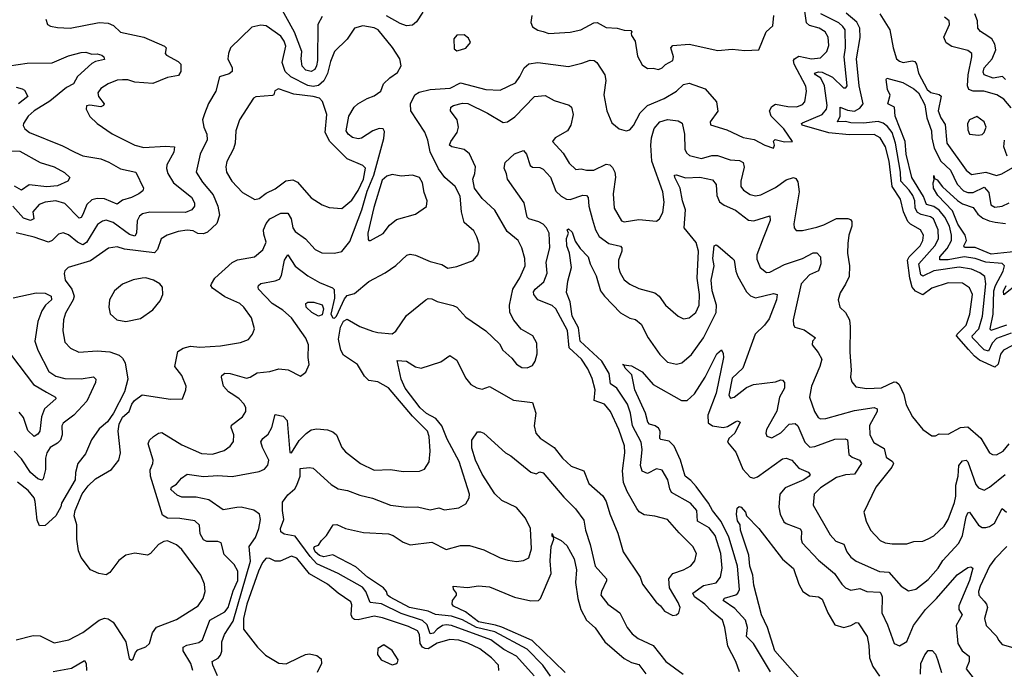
# Model space of a CAD drawing. Extents: x 1954678 to 2060275, y 904822 to 1016299.
# Tile 439 of 467: x 2024494 to 2029968, y 1002802 to 1006412. Entities that reach past the tile are written whole.
import ezdxf

# ---------------------------------------------------------------- set-up
doc = ezdxf.new("R2010")
doc.units = 0

msp = doc.modelspace()

# ---------------------------------------------------------------- linework, layer by layer
at = {"layer": '0CON20XD'}
for points in [[(2026175, 1006428.9), (2026151.7, 1006385), (2026149.5, 1006185), (2026144.3, 1006155), (2026134.1, 1006135.9), (2026115, 1006123.2), (2026085, 1006131.4), (2026065, 1006154.4), (2026058.7, 1006195), (2026061.6, 1006235), (2026022.2, 1006342.2), (2025935, 1006500.4)], [(2025455.9, 1002795), (2025445, 1002834.4), (2025402.7, 1002905), (2025402.2, 1002925), (2025423.8, 1002936.2), (2025489, 1002951), (2025510.4, 1002965), (2025551.2, 1003075), (2025635, 1003121.8), (2025653.3, 1003145), (2025681.6, 1003238.4), (2025705.9, 1003295), (2025707.2, 1003347.2), (2025685.5, 1003385), (2025630.4, 1003440.4), (2025613.8, 1003505), (2025595, 1003511.9), (2025535, 1003512.2), (2025515, 1003521.4), (2025497.5, 1003555), (2025493.3, 1003603.3), (2025466.9, 1003626.9), (2025385, 1003640), (2025315, 1003642.3), (2025288.8, 1003658.8), (2025221.3, 1003875), (2025219, 1003911), (2025234, 1003945), (2025235.3, 1003965), (2025208.9, 1004055), (2025215.6, 1004075), (2025238.1, 1004095), (2025265, 1004114.4), (2025285, 1004118.9), (2025395, 1004049.1), (2025505, 1004002), (2025565, 1003998.2), (2025631.2, 1004018.8), (2025665, 1004042.5), (2025681.7, 1004068.3), (2025683.8, 1004105), (2025670, 1004145), (2025671.7, 1004158.3), (2025731.9, 1004205), (2025750.9, 1004235), (2025750.9, 1004255), (2025741.8, 1004275), (2025713.5, 1004305), (2025684.7, 1004324.7), (2025655, 1004344.4), (2025627.1, 1004375), (2025615.6, 1004425), (2025617.5, 1004435), (2025635, 1004447.3), (2025665, 1004446.5), (2025755, 1004420.5), (2025774.5, 1004425), (2025815, 1004450.4), (2025885, 1004456.5), (2025935, 1004472.5), (2025986.5, 1004466.5), (2026055, 1004430.8), (2026085, 1004453.5), (2026102.4, 1004495), (2026097.1, 1004535), (2026100, 1004605), (2026085, 1004642), (2026005, 1004755.4), (2025957.5, 1004797.5), (2025897.7, 1004835), (2025822.2, 1004915), (2025818.9, 1004925), (2025821.4, 1004935), (2025835, 1004946.2), (2025915, 1004961.1), (2025939, 1004971), (2025950.3, 1004989.7), (2025965.3, 1005075), (2025985, 1005106.2), (2026025, 1005042.5), (2026095, 1004988.9), (2026161, 1004951), (2026232.7, 1004922.7), (2026242.6, 1004912.6), (2026243.8, 1004865), (2026223.4, 1004775), (2026235, 1004755.4), (2026245, 1004752.8), (2026255, 1004763.6), (2026299.5, 1004860.5), (2026315, 1004879.1), (2026355, 1004890.8), (2026435, 1004956.9), (2026525, 1005004.4), (2026585, 1005046.7), (2026646.3, 1005103.7), (2026665, 1005108.2), (2026695, 1005102.7), (2026775, 1005068.9), (2026841.2, 1005051.2), (2026875, 1005030.6), (2026925, 1005040.8), (2027015, 1005073.1), (2027041.1, 1005105), (2027048.2, 1005131.8), (2027047.5, 1005165), (2027036.2, 1005205), (2027018.7, 1005238.7), (2026964.4, 1005285), (2026950, 1005345), (2026941.9, 1005431.9), (2026914.7, 1005485), (2026857.3, 1005535), (2026822.5, 1005582.5), (2026775, 1005677.5), (2026763.3, 1005743.3), (2026746.7, 1005786.6), (2026667.9, 1005905), (2026666.3, 1005945), (2026690.3, 1005995), (2026715, 1006009.7), (2026775, 1006024.7), (2026888, 1006032), (2026945, 1006060.7), (2027085, 1006024.7), (2027165, 1006020), (2027249.5, 1006060.5), (2027275, 1006095.6), (2027298, 1006145), (2027325, 1006165.9), (2027374.1, 1006174.1), (2027545, 1006152.2), (2027619.7, 1006170.3), (2027665, 1006186.9), (2027688, 1006185), (2027703.3, 1006173.3), (2027747.1, 1006105), (2027753.1, 1006075), (2027742.2, 1005995), (2027758.9, 1005905), (2027785, 1005838.8), (2027825.7, 1005805.7), (2027865, 1005794.2), (2027885, 1005799.2), (2027905.9, 1005824.1), (2027943.6, 1005895), (2027984, 1005936), (2028076.4, 1005973.6), (2028144.5, 1006015), (2028185, 1006052.5), (2028215, 1006059.5), (2028305, 1006028.1), (2028367.5, 1005955), (2028375.4, 1005904.6), (2028332, 1005845), (2028335, 1005827.5), (2028425, 1005800), (2028515, 1005757.8), (2028576.9, 1005746.9), (2028635.7, 1005714.3), (2028685, 1005697.5), (2028690, 1005715), (2028683.9, 1005736.1), (2028693, 1005747), (2028745, 1005733.3), (2028790, 1005735), (2028742.2, 1005805), (2028671.5, 1005875), (2028662.5, 1005905), (2028675, 1005930.5), (2028695, 1005943.1), (2028765, 1005930.3), (2028815, 1005928.2), (2028845, 1005941.1), (2028858.9, 1005955), (2028868.5, 1006015), (2028865, 1006043.3), (2028800, 1006165), (2028795.4, 1006184.6), (2028800.4, 1006195), (2028825, 1006209.1), (2028895, 1006195.3), (2028945, 1006200.9), (2028981.1, 1006235), (2028992.1, 1006267.9), (2028988.5, 1006315), (2028971.8, 1006345), (2028938.6, 1006365), (2028885, 1006379.3), (2028868.6, 1006395), (2028859, 1006459)], [(2026735, 1006453.3), (2026699.4, 1006400.6), (2026678.4, 1006381.6), (2026645, 1006378.5), (2026610, 1006390), (2026532.8, 1006432.8)], [(2027341.2, 1006435), (2027336.4, 1006396.4), (2027345, 1006372.5), (2027374.1, 1006354.1), (2027405, 1006346), (2027435.6, 1006335.6), (2027555, 1006342.7), (2027613.3, 1006355), (2027685, 1006393.8), (2027705, 1006396.7), (2027755, 1006368.8), (2027815, 1006365.6), (2027855, 1006354.2), (2027891.7, 1006351.7), (2027897.5, 1006345), (2027892.5, 1006335), (2027896, 1006325), (2027915, 1006293.3), (2027928.9, 1006208.9), (2027955, 1006162), (2027985, 1006140.8), (2028015, 1006142.5), (2028045, 1006135.6)], [(2028045, 1006135.6), (2028065, 1006144.4), (2028085, 1006163.1), (2028125.5, 1006185), (2028128.5, 1006205), (2028112.9, 1006255), (2028125, 1006268.6), (2028215, 1006276.7), (2028375, 1006240.6), (2028455, 1006248.1), (2028525, 1006240), (2028602.5, 1006245), (2028644.2, 1006345), (2028681.7, 1006378.3), (2028686.9, 1006435)], [(2030108.7, 1004651.3), (2029963.9, 1004575), (2029947.3, 1004552.7), (2029933.1, 1004496.9), (2029915, 1004481.3), (2029830.1, 1004520.1), (2029801.7, 1004541.7), (2029769, 1004579), (2029702.4, 1004655), (2029705.3, 1004665), (2029754.8, 1004715), (2029776.3, 1004775), (2029791.6, 1004885), (2029775, 1004921.8), (2029735, 1004948.2), (2029655, 1004950.5), (2029565, 1004920.6), (2029515, 1004882.2), (2029473.8, 1004903.8), (2029456.2, 1004925), (2029441.9, 1004975), (2029429.3, 1005075), (2029439.1, 1005095), (2029499, 1005155), (2029514.2, 1005185), (2029518.4, 1005215), (2029501.8, 1005245), (2029445.2, 1005275.2), (2029430.4, 1005290.4), (2029407.5, 1005345), (2029390.2, 1005415), (2029344, 1005485), (2029328, 1005625), (2029306.9, 1005705), (2029278, 1005755), (2029245, 1005774.2), (2029105, 1005772.9), (2028992.7, 1005782.7), (2028843.3, 1005825), (2028840.4, 1005835), (2028845, 1005838.7), (2028955.4, 1005885), (2028980, 1005915), (2028982.2, 1005935), (2028967.3, 1006045), (2028946.8, 1006086.8), (2028917.3, 1006105), (2028912.7, 1006115), (2028935, 1006121.6), (2028955, 1006119.7), (2029012, 1006092), (2029073.2, 1006033.2), (2029086.6, 1006033.4), (2029093.5, 1006045), (2029076.6, 1006205), (2029085.2, 1006255), (2029082.6, 1006355), (2029070.6, 1006375), (2029046.8, 1006395), (2028946.9, 1006445)], [(2030005, 1004670.1), (2029925, 1004640.2), (2029901, 1004615), (2029880.5, 1004569.5), (2029855, 1004576.9), (2029790.9, 1004645), (2029788.6, 1004655), (2029826.3, 1004695), (2029846.2, 1004765), (2029864.8, 1004944.8), (2029859.1, 1004985), (2029831.8, 1005005), (2029785, 1005025.6), (2029716.1, 1005036.1), (2029575, 1005016.4), (2029515, 1004985.9), (2029503.4, 1004993.4), (2029492.2, 1005055), (2029582.2, 1005155), (2029601.9, 1005195), (2029599.6, 1005245), (2029574.7, 1005305), (2029556.9, 1005316.9), (2029505, 1005329), (2029485, 1005340.5), (2029472.7, 1005365), (2029470.6, 1005405), (2029458.2, 1005435), (2029438.7, 1005465), (2029392.1, 1005515), (2029391.4, 1005565), (2029363.1, 1005725), (2029344, 1005785), (2029319.1, 1005819.1), (2029295, 1005837.3), (2029265.7, 1005845.7), (2029185, 1005836.1), (2029115, 1005839.4), (2029085, 1005846.8), (2029039.6, 1005845), (2029054.3, 1005875.7), (2029055, 1005925.6), (2029095, 1005909.7), (2029135, 1005903.1), (2029165, 1005920), (2029183.6, 1005945), (2029160.5, 1006045), (2029145.7, 1006195), (2029166.2, 1006313.8), (2029165.2, 1006365), (2029147.4, 1006397.4), (2029089.1, 1006449.1)], [(2029275, 1006445.4), (2029331.2, 1006355), (2029349.4, 1006255), (2029369.2, 1006195), (2029385, 1006180.8), (2029404.7, 1006174.7), (2029455, 1006183.3), (2029469.6, 1006179.6), (2029478.8, 1006165), (2029491.1, 1006115), (2029538.8, 1006025), (2029558.3, 1006008.3), (2029606.4, 1005996.4), (2029616.3, 1005986.3), (2029600, 1005905), (2029615, 1005866.7), (2029638.8, 1005828.8), (2029648.8, 1005725), (2029755, 1005576.2), (2029785, 1005551.1), (2029864.4, 1005564.4), (2029925, 1005546.9), (2029954.7, 1005555.3), (2030015, 1005590)], [(2030005, 1005921.4), (2029965, 1005969.7), (2029926.9, 1005995), (2029853.3, 1006015), (2029795, 1006014.3), (2029770.4, 1006025), (2029763.6, 1006045), (2029767.1, 1006105), (2029787.3, 1006205), (2029786.5, 1006225), (2029765, 1006241.1), (2029675, 1006263.2), (2029644.1, 1006284.1), (2029631.2, 1006315), (2029662.5, 1006385), (2029660.4, 1006405), (2029635.8, 1006425.8)], [(2029975, 1006079.6), (2029956.8, 1006096.8), (2029905, 1006087.5), (2029855.3, 1006105), (2029850.6, 1006120.6), (2029854.9, 1006145.1), (2029900.5, 1006195), (2029921.3, 1006245), (2029915.5, 1006275.5), (2029898.4, 1006305), (2029855, 1006332.5), (2029835, 1006345.6), (2029820.9, 1006365), (2029819.1, 1006405), (2029804.6, 1006445)], [(2024638.8, 1006415), (2024648.8, 1006385), (2024665.6, 1006375.6), (2024705, 1006367.7), (2024775.3, 1006364.7), (2024935, 1006397.1), (2024985, 1006392.5), (2025015, 1006380), (2025055, 1006343.5), (2025185, 1006314.6), (2025298.8, 1006265), (2025308.8, 1006255), (2025302.5, 1006225), (2025310.8, 1006215), (2025375, 1006180), (2025390.5, 1006165), (2025390, 1006125), (2025377.3, 1006102.7), (2025315, 1006090.6), (2025235, 1006057.5), (2025135, 1006065.5), (2025095, 1006077.1), (2025065, 1006078.5), (2025035, 1006075.4), (2024985.7, 1006055.7), (2024945, 1006029.2), (2024928.6, 1006005), (2024931.5, 1005985), (2024962.9, 1005945), (2024960, 1005935), (2024945, 1005927.8), (2024883.3, 1005936.7), (2024865, 1005932.5), (2024864, 1005915), (2024883.2, 1005873.2), (2024925, 1005834.3), (2025007.4, 1005777.4), (2025135, 1005714.4), (2025185, 1005702.7), (2025305, 1005709.6), (2025355.4, 1005705.4), (2025350.8, 1005675), (2025312.7, 1005605), (2025310, 1005585), (2025316.7, 1005556.7), (2025349.6, 1005505), (2025448.5, 1005425), (2025465.9, 1005394.1), (2025465.8, 1005375), (2025450.6, 1005355), (2025415, 1005340.2), (2025217.1, 1005342.9), (2025176.3, 1005333.7), (2025160.2, 1005319.7), (2025147.2, 1005295), (2025144.1, 1005225), (2025135, 1005208.8), (2025105, 1005217.9), (2025014.4, 1005285), (2024975, 1005297.1), (2024955, 1005292.7), (2024926.8, 1005273.2), (2024866.1, 1005173.9), (2024845, 1005161.8), (2024815, 1005175.8), (2024765, 1005216.9), (2024735, 1005228.5), (2024709.1, 1005220.9), (2024675, 1005184.5), (2024655, 1005175.3), (2024575, 1005203.4), (2024475, 1005228.5)], [(2024475, 1002966.7), (2024569.2, 1002990.8), (2024608.1, 1002988.1), (2024685, 1002950), (2024766.8, 1002966.8), (2024845, 1003006.7), (2024935, 1003074.6), (2024965, 1003086.5), (2024985, 1003083.1), (2025013.8, 1003063.8), (2025075, 1002968.8), (2025083.3, 1002955), (2025103, 1002863), (2025115, 1002852.5), (2025125, 1002860), (2025137.5, 1002895), (2025150.5, 1002909.5), (2025195, 1002927.5), (2025215.4, 1002944.6), (2025232.9, 1003005), (2025254.6, 1003035.4), (2025365, 1003078.2), (2025485.7, 1003154.3), (2025514.5, 1003195), (2025524.5, 1003235), (2025520.5, 1003275), (2025500.4, 1003325), (2025395, 1003467.5), (2025365, 1003493.5), (2025315, 1003515.6), (2025295, 1003512.9), (2025265, 1003496), (2025220.8, 1003445), (2025205, 1003435.7), (2025135, 1003448.1), (2025085, 1003435.8), (2025045, 1003407.1), (2024995, 1003340.8), (2024975, 1003327.8), (2024934.7, 1003334.7), (2024887.1, 1003355), (2024835, 1003423.5), (2024820.8, 1003460.8), (2024812.3, 1003525), (2024811.4, 1003605), (2024797.3, 1003655), (2024802.3, 1003685), (2024842, 1003778), (2024875, 1003821.9), (2024915, 1003861.2), (2025005, 1003912.5), (2025044.5, 1003965), (2025054.5, 1004005), (2025040.6, 1004125), (2025046.9, 1004165), (2025065, 1004204), (2025103.3, 1004235), (2025117.5, 1004275), (2025132, 1004295), (2025175, 1004327.1), (2025332.7, 1004302.7), (2025400, 1004305), (2025418, 1004355), (2025419.2, 1004375), (2025395, 1004434), (2025357.1, 1004485), (2025372.5, 1004567.5), (2025403.1, 1004586.9), (2025443.1, 1004596.9), (2025495, 1004592.1), (2025609.5, 1004599.5), (2025721.7, 1004618.3), (2025765.6, 1004634.4), (2025788.8, 1004665), (2025799.2, 1004695), (2025781.9, 1004755), (2025740.8, 1004815), (2025717.1, 1004835), (2025635, 1004872.7), (2025565, 1004920), (2025557.1, 1004935), (2025560.6, 1004945), (2025579.4, 1004975), (2025675, 1005063.1), (2025705, 1005076.7), (2025798.8, 1005095), (2025846.5, 1005133.5), (2025864.5, 1005175), (2025850.8, 1005220.7), (2025850.3, 1005245), (2025865, 1005279.5), (2025885.4, 1005305), (2025945, 1005337.2), (2025985, 1005336.7), (2026002.7, 1005305), (2026012.7, 1005255), (2026025, 1005235.6), (2026083.6, 1005193.6), (2026135.8, 1005135), (2026174.2, 1005115.8), (2026245, 1005114.4), (2026285, 1005124.4), (2026328.8, 1005178.8), (2026396.2, 1005355), (2026425, 1005459.2), (2026462.4, 1005547.6), (2026518.9, 1005751.1), (2026521.3, 1005791.3), (2026515.3, 1005805.3), (2026493.1, 1005806.9), (2026457.5, 1005795), (2026395, 1005752.9), (2026375, 1005750), (2026345, 1005757.1), (2026319.2, 1005775), (2026308.6, 1005795), (2026323.5, 1005875), (2026352.5, 1005925), (2026373.2, 1005945), (2026425, 1005974.4), (2026465, 1005989.1), (2026502.2, 1006015), (2026516.9, 1006055), (2026551.2, 1006088.8), (2026595, 1006118.2), (2026614.6, 1006155), (2026607.1, 1006195), (2026567.1, 1006257.1), (2026486.9, 1006355), (2026465, 1006366.4), (2026401.6, 1006378.4), (2026355.5, 1006364.5), (2026315.3, 1006304.7), (2026244.3, 1006235.7), (2026221, 1006179), (2026205, 1006113.8), (2026185, 1006071.9), (2026155, 1006046.2), (2026125, 1006040.3), (2026095, 1006046.8), (2026001.3, 1006095), (2025969.8, 1006125), (2025953, 1006175), (2025974.3, 1006265), (2025965, 1006293.3), (2025945, 1006320.8), (2025865, 1006378.6), (2025835, 1006381.4), (2025785, 1006370), (2025666.2, 1006255), (2025654, 1006225), (2025651.4, 1006195), (2025674.3, 1006145), (2025675.8, 1006125), (2025658.6, 1006111.4), (2025605.6, 1006094.4), (2025583.5, 1006015), (2025543.9, 1005946.1), (2025520.5, 1005889.5), (2025510.6, 1005855), (2025517.8, 1005815), (2025534.4, 1005775), (2025536.5, 1005745), (2025497.5, 1005665), (2025475.6, 1005565), (2025509.7, 1005509.7), (2025568.8, 1005438.8), (2025596.3, 1005376.3), (2025604.8, 1005325), (2025590.2, 1005279.8), (2025538.7, 1005231.3), (2025515, 1005221.5), (2025485, 1005223.5), (2025458.7, 1005238.7), (2025425, 1005242), (2025375, 1005235.3), (2025314.7, 1005215.3), (2025280, 1005195), (2025260.7, 1005135), (2025244.2, 1005115.8), (2025077.1, 1005137.1), (2025035, 1005149.5), (2024987.8, 1005142.2), (2024887.3, 1005072.7), (2024763.3, 1005035), (2024744.3, 1005015.7), (2024741.7, 1005001.7), (2024747.5, 1004965), (2024784, 1004914), (2024796.2, 1004875), (2024792.2, 1004855), (2024749.2, 1004780.8), (2024737.5, 1004745), (2024733.3, 1004683.3), (2024745, 1004620), (2024776.2, 1004586.2), (2024822.5, 1004565), (2024925, 1004571.1), (2024995, 1004565.4), (2025046.9, 1004546.9), (2025065, 1004531.1), (2025080, 1004505), (2025094.4, 1004415), (2025076.9, 1004343.1), (2025015.3, 1004224.7), (2024982.2, 1004177.8), (2024935, 1004138.8), (2024893.6, 1004076.4), (2024860, 1004000), (2024818, 1003945), (2024804.2, 1003895.8), (2024802.9, 1003855), (2024726.7, 1003725), (2024722.5, 1003705), (2024695, 1003654.4), (2024635, 1003601.4), (2024605, 1003600), (2024591.1, 1003631.1), (2024580.8, 1003735), (2024573.8, 1003755), (2024540.8, 1003795), (2024481.4, 1003841.4)], [(2026925, 1006238.8), (2026945, 1006243.8), (2026975, 1006253.8), (2027000, 1006285), (2026989.1, 1006309.1), (2026965, 1006327.1), (2026925, 1006325.7), (2026908, 1006305), (2026909.3, 1006249.3), (2026925, 1006238.8)], [(2024233.9, 1006126.1), (2024535, 1006170), (2024675, 1006172.1), (2024765, 1006210.7), (2024835, 1006230.4), (2024861.4, 1006231.4), (2024895, 1006220), (2024925, 1006222), (2024950, 1006215), (2024962, 1006205), (2024965, 1006191.2), (2024915, 1006180.6), (2024895, 1006168.1), (2024815, 1006095.6), (2024793.6, 1006055), (2024755, 1006035.3), (2024661.2, 1005958.8), (2024574.4, 1005905), (2024541.1, 1005875), (2024514.3, 1005835), (2024513.2, 1005823.2), (2024522.5, 1005805), (2024548, 1005785), (2024731.3, 1005711.3), (2024800, 1005675), (2024845, 1005654.7), (2024945, 1005637.9), (2024989.9, 1005619.9), (2025055, 1005582.8), (2025138.8, 1005565), (2025182.5, 1005475), (2025179.4, 1005460.6), (2025156, 1005445), (2025115, 1005424.2), (2025065, 1005408.9), (2025035, 1005387.1), (2024965, 1005416.8), (2024925, 1005418.2), (2024895, 1005410.6), (2024867.3, 1005385), (2024845, 1005329.4), (2024835, 1005313.3), (2024825, 1005310), (2024745, 1005390.7), (2024695, 1005404.7), (2024635, 1005398.8), (2024602.5, 1005385), (2024567.9, 1005345), (2024572.5, 1005305), (2024555, 1005295.3), (2024515, 1005309), (2024455, 1005375.4)], [(2029979.2, 1004715), (2029892.9, 1004685), (2029889.2, 1004695), (2029905.1, 1004775), (2029909.3, 1004905), (2029919.1, 1004935), (2029962, 1005015), (2029968.7, 1005045), (2029955, 1005057.5), (2029865, 1005064.3), (2029805, 1005085.5), (2029745, 1005095.1), (2029655, 1005076.9), (2029608.4, 1005078.4), (2029609.5, 1005095), (2029649.1, 1005140.9), (2029674, 1005185), (2029674.8, 1005215), (2029662.7, 1005265), (2029637.7, 1005315), (2029605, 1005353.1), (2029575, 1005373.5), (2029535, 1005385.8), (2029518.7, 1005428.7), (2029454.1, 1005535), (2029422.4, 1005665), (2029417.4, 1005735), (2029360, 1005875), (2029358.1, 1005925), (2029320, 1005945), (2029332.5, 1005992.5), (2029317.5, 1006025), (2029310.9, 1006079.1), (2029315, 1006086.2), (2029403.2, 1006063.2), (2029465, 1006027.3), (2029490.1, 1006005), (2029525, 1005938.5), (2029536.4, 1005866.4), (2029563, 1005795), (2029564.5, 1005755), (2029577.2, 1005697.2), (2029615, 1005626.7), (2029667.8, 1005575), (2029705, 1005497.8), (2029741.1, 1005461.1), (2029765, 1005452), (2029795, 1005451.7), (2029855, 1005480.8), (2029881.4, 1005451.4), (2029893, 1005383), (2029915, 1005369.7), (2029956, 1005375), (2029994.5, 1005395)], [(2024475, 1006037.8), (2024508.6, 1006028.6), (2024520.3, 1006020.3), (2024540, 1005985), (2024487.5, 1005945)], [(2026285, 1005363.1), (2026340.8, 1005409.2), (2026375, 1005462.5), (2026405.7, 1005525), (2026416.4, 1005586.4), (2026402.2, 1005602.2), (2026315, 1005637.9), (2026217.5, 1005735), (2026192.7, 1005785), (2026201.9, 1005885), (2026178, 1005958), (2026160, 1005975), (2026126.2, 1005985), (2026018.4, 1005998.4), (2025933, 1006027), (2025912.9, 1006017.1), (2025906, 1005995), (2025898.6, 1005991.4), (2025806.1, 1005983.9), (2025793.5, 1005976.5), (2025715.5, 1005855), (2025696.2, 1005795), (2025692.3, 1005725), (2025682.7, 1005695), (2025645.4, 1005624.6), (2025640.5, 1005595), (2025644.4, 1005565), (2025673.1, 1005515), (2025732.2, 1005452.2), (2025802, 1005412), (2025825, 1005419.2), (2025865, 1005448.9), (2025915, 1005472.5), (2025973.1, 1005516.9), (2026012.7, 1005522.7), (2026038.3, 1005508.3), (2026115, 1005422.9), (2026175, 1005382.9), (2026215, 1005367.5), (2026285, 1005363.1)], [(2027216.7, 1004825), (2027235.4, 1004915), (2027275, 1004977.1), (2027304.6, 1005045), (2027302.3, 1005085), (2027285, 1005144), (2027264.6, 1005185), (2027203.4, 1005235), (2027135, 1005352.9), (2027065, 1005417.5), (2027022.9, 1005475), (2027012.2, 1005525), (2027025, 1005557.5), (2027027.9, 1005595), (2026995, 1005666.5), (2026965, 1005690.9), (2026895.5, 1005705.5), (2026883.1, 1005715), (2026890.5, 1005735), (2026926.1, 1005785), (2026933.9, 1005815), (2026926.2, 1005855), (2026889.1, 1005905), (2026891.1, 1005925), (2026905, 1005935.4), (2026955, 1005947.5), (2026985, 1005945.4), (2027095, 1005892.2), (2027181.5, 1005841.5), (2027205, 1005843.8), (2027247.3, 1005872.7), (2027355, 1005985.5), (2027415, 1005990.5), (2027465, 1005963.5), (2027547.8, 1005937.8), (2027560.8, 1005925), (2027570, 1005885), (2027557.9, 1005825), (2027539.4, 1005795), (2027470, 1005755), (2027456, 1005735), (2027515, 1005669.4), (2027548.1, 1005615), (2027585, 1005579.1), (2027615, 1005582.7), (2027645, 1005575.4), (2027685, 1005575.9), (2027755, 1005608.5), (2027773.8, 1005605), (2027790.2, 1005590.2), (2027802.5, 1005565), (2027806.7, 1005536.7), (2027793.6, 1005445), (2027799.4, 1005365), (2027839.2, 1005295), (2027855, 1005288.6), (2027935, 1005301.8), (2028035, 1005292.9), (2028050, 1005305), (2028070.2, 1005339.8), (2028077.6, 1005397.6), (2028069.7, 1005455), (2028007.7, 1005625), (2028001.9, 1005715), (2028005.7, 1005755), (2028022, 1005808), (2028053.1, 1005845), (2028095, 1005857.7), (2028155, 1005850.6), (2028176.8, 1005836.8), (2028190, 1005775), (2028192.3, 1005692.3), (2028201.5, 1005671.5), (2028217.6, 1005657.6), (2028285, 1005640.3), (2028342.6, 1005657.4), (2028373.4, 1005656.6), (2028443.4, 1005633.4), (2028495, 1005628.8), (2028515, 1005617.5), (2028522.3, 1005592.3), (2028503.1, 1005515), (2028503.6, 1005485), (2028518.6, 1005465), (2028555, 1005441.2), (2028585, 1005433.2), (2028615, 1005439.2), (2028695, 1005479.7), (2028755, 1005522), (2028795, 1005535.6), (2028809.2, 1005529.2), (2028820.7, 1005510.7), (2028828.1, 1005455), (2028798.3, 1005278.3), (2028800, 1005255), (2028811.4, 1005241.4), (2028845, 1005241.1), (2028925, 1005258.2), (2028965, 1005271.5), (2029035, 1005306.9), (2029097.1, 1005307.1), (2029111.9, 1005301.9), (2029120.2, 1005290.2), (2029120.6, 1005265), (2029102.7, 1005215), (2029097.6, 1005167.6), (2029095.5, 1005115), (2029107.1, 1005045), (2029104.6, 1004985.4), (2029085, 1004941.4), (2029054.3, 1004895), (2029044, 1004855), (2029054.2, 1004815), (2029085.4, 1004785.4), (2029106.9, 1004745), (2029111.4, 1004705), (2029108.1, 1004565), (2029116.7, 1004465), (2029113.1, 1004425), (2029120.3, 1004400.3), (2029142.5, 1004372.5), (2029203.1, 1004363.1), (2029285, 1004366.8), (2029355, 1004398.7), (2029367.6, 1004397.6), (2029382.3, 1004385), (2029408.8, 1004328.8), (2029421.4, 1004271.4), (2029458, 1004205), (2029515, 1004133.8), (2029565, 1004100), (2029585, 1004100), (2029605, 1004110), (2029655, 1004108), (2029725, 1004145.6), (2029765, 1004149.4), (2029836.7, 1004086.7), (2029886, 1004005), (2029902.5, 1003995), (2029925, 1003993.5), (2029961.1, 1004015), (2029994.6, 1004055)], [(2029825, 1005770), (2029845, 1005773.8), (2029855.8, 1005785), (2029867.5, 1005815), (2029856.2, 1005845), (2029815, 1005873.3), (2029773.3, 1005855), (2029762.5, 1005835), (2029765, 1005800), (2029775, 1005776.7), (2029825, 1005770)], [(2029983.1, 1005653.1), (2029964.3, 1005705), (2029968.3, 1005741.7)], [(2024404.1, 1005684.1), (2024495, 1005682.2), (2024608.1, 1005618.1), (2024685, 1005594.5), (2024742.3, 1005562.3), (2024773.3, 1005535), (2024761.2, 1005515), (2024705, 1005488.5), (2024644, 1005484), (2024546.3, 1005493.7), (2024505, 1005463.8), (2024465, 1005487.6)], [(2027354.1, 1002765), (2027256, 1002876), (2027185, 1002912.7), (2027113.3, 1002965), (2026895, 1003046.3), (2026865, 1003049.7), (2026845, 1003045.2), (2026815, 1003025.2), (2026795, 1003002.3), (2026775, 1002998.5), (2026758.4, 1003048.4), (2026732.6, 1003072.6), (2026615, 1003113.1), (2026505, 1003166.5), (2026442.5, 1003172.5), (2026418, 1003235), (2026399.3, 1003259.3), (2026264.6, 1003335), (2026145, 1003387.9), (2026108.2, 1003428.2), (2026025, 1003541.2), (2025965, 1003553.9), (2025945.4, 1003565.4), (2025944.1, 1003585), (2025963.1, 1003635), (2025954.1, 1003685), (2025955, 1003731.5), (2025985, 1003772.5), (2026023.6, 1003805), (2026035.4, 1003825), (2026052.5, 1003875), (2026052.7, 1003917.3), (2026105, 1003924.4), (2026125, 1003919.1), (2026225, 1003829.6), (2026265, 1003804.6), (2026316.6, 1003796.6), (2026385, 1003770.5), (2026455, 1003753.3), (2026555, 1003714.6), (2026645, 1003703.8), (2026705, 1003704.6), (2026775, 1003688.5), (2026825, 1003698.5), (2026855, 1003687.5), (2026935, 1003700), (2026975, 1003722), (2026993.1, 1003755), (2026994.5, 1003775.5), (2026936.6, 1003956.6), (2026871.2, 1004081.2), (2026840.8, 1004155), (2026807.9, 1004195), (2026755, 1004224.1), (2026719.4, 1004255), (2026637.6, 1004365), (2026614.7, 1004415.3), (2026591.9, 1004518.1), (2026645, 1004514.5), (2026695, 1004483.8), (2026725, 1004475.6), (2026835, 1004511.1), (2026885, 1004546.7), (2026925, 1004520), (2026972.5, 1004422.5), (2027001.1, 1004385), (2027035, 1004366.5), (2027065, 1004359.4), (2027105, 1004373.5), (2027238.3, 1004298.3), (2027345.3, 1004285.3), (2027364.2, 1004225), (2027354.6, 1004154.6), (2027362.7, 1004115), (2027386.9, 1004086.9), (2027464.4, 1004035), (2027511.5, 1003975), (2027560.5, 1003930.5), (2027629.4, 1003905), (2027658.6, 1003835), (2027736.3, 1003766.3), (2027754.6, 1003734.6), (2027775, 1003666.7), (2027819.3, 1003559.3), (2027848.6, 1003455), (2027944.2, 1003315), (2027955.8, 1003275.8), (2028032, 1003175), (2028055.7, 1003155.7), (2028078.8, 1003125), (2028125, 1003102), (2028145.7, 1003104.3), (2028158, 1003115), (2028165.6, 1003145), (2028155, 1003173.8), (2028105.6, 1003255), (2028102.9, 1003305), (2028125.6, 1003334.4), (2028185, 1003354.2), (2028225, 1003377.5), (2028247.1, 1003405), (2028256.9, 1003445), (2028235.8, 1003485), (2028159.6, 1003559.6), (2028095, 1003634), (2028025, 1003653.1), (2027965, 1003660.8), (2027937.8, 1003677.8), (2027925.4, 1003695.4), (2027870.9, 1003790.9), (2027851.1, 1003841.1), (2027845.3, 1003905), (2027858.1, 1004005), (2027855.3, 1004044.7), (2027825, 1004134.3), (2027777.7, 1004235), (2027745.2, 1004275.3), (2027688.2, 1004295), (2027693.3, 1004355), (2027677.2, 1004417.2), (2027652.2, 1004472.2), (2027616.8, 1004525), (2027548.3, 1004588.3), (2027538.5, 1004685), (2027474.8, 1004804.8), (2027454, 1004824), (2027375.3, 1004855), (2027351.6, 1004885), (2027351, 1004899), (2027359.3, 1004915), (2027408.7, 1004955), (2027426.9, 1005003.1), (2027421.1, 1005065), (2027441.2, 1005145), (2027437.6, 1005225), (2027423.5, 1005255), (2027405, 1005275.3), (2027379.4, 1005289.4), (2027324.8, 1005304.8), (2027314.3, 1005314.3), (2027298.7, 1005395), (2027206.5, 1005525), (2027200.4, 1005555), (2027186.5, 1005586.5), (2027192.5, 1005617.5), (2027245, 1005666.7), (2027295, 1005686), (2027310.6, 1005665), (2027331.6, 1005601.6), (2027345, 1005592.5), (2027385, 1005590.9), (2027405, 1005581.9), (2027445, 1005536.9), (2027475, 1005460), (2027505, 1005430.8), (2027534.7, 1005414.7), (2027553.3, 1005413.3), (2027625, 1005436.2), (2027645.4, 1005435.4), (2027653.7, 1005423.7), (2027658.4, 1005375), (2027678.9, 1005298.9), (2027695.9, 1005245), (2027715, 1005207.8), (2027768.7, 1005168.7), (2027833.5, 1005153.5), (2027841.2, 1005145), (2027840.8, 1005125), (2027823.3, 1005075), (2027822.1, 1005035), (2027831.8, 1005005), (2027855, 1004966.9), (2027885, 1004943.1), (2027935, 1004917.5), (2028025, 1004893.6), (2028048.5, 1004875), (2028083.5, 1004825), (2028154, 1004765), (2028185, 1004750), (2028215.4, 1004754.6), (2028252.2, 1004785), (2028271.5, 1004825), (2028272.6, 1004885), (2028260.9, 1004975), (2028268.3, 1005125), (2028254.6, 1005174.6), (2028188.5, 1005255), (2028195.6, 1005355), (2028178.8, 1005405), (2028165.3, 1005475), (2028135.8, 1005535), (2028135, 1005547.5), (2028145, 1005550.6), (2028195, 1005532.9), (2028275, 1005536.1), (2028345, 1005521.4), (2028366.2, 1005496.2), (2028369.2, 1005435), (2028385, 1005400.5), (2028411.2, 1005381.2), (2028473.8, 1005353.8), (2028545, 1005297.5), (2028575, 1005293.8), (2028665, 1005321.2), (2028666.7, 1005296.7), (2028627.6, 1005197.6), (2028592.5, 1005105), (2028591.8, 1005081.8), (2028610, 1005035), (2028645, 1005007.8), (2028665, 1005009.6), (2028745, 1005052.2), (2028845.7, 1005085), (2028905, 1005116.4), (2028925, 1005117.1), (2028945, 1005093.8), (2028947.5, 1005055), (2028935, 1005016.9), (2028885, 1004994.6), (2028838.4, 1004945), (2028794.5, 1004744.5), (2028795.7, 1004715.7), (2028803.6, 1004703.6), (2028855, 1004687.7), (2028917.5, 1004645), (2028900.9, 1004625), (2028899.1, 1004605), (2028933, 1004563), (2028952.9, 1004525), (2028942.7, 1004485), (2028896.2, 1004375), (2028884.2, 1004315), (2028912.1, 1004235), (2028932.3, 1004202.3), (2028945, 1004194.4), (2028975, 1004195.5), (2029135, 1004241.1), (2029245, 1004256.5), (2029260.3, 1004250.3), (2029260.8, 1004235), (2029217.6, 1004157.6), (2029220.8, 1004105), (2029242.7, 1004062.7), (2029299.6, 1004029.6), (2029311.2, 1003981.2), (2029346.1, 1003956.1), (2029351.5, 1003945), (2029341.8, 1003925), (2029252.9, 1003815), (2029186.7, 1003675), (2029198.8, 1003625), (2029224.2, 1003575), (2029278.3, 1003518.3), (2029305, 1003505.7), (2029345, 1003498.6), (2029425, 1003500), (2029465, 1003511.4), (2029514.3, 1003514.3), (2029545, 1003526.7), (2029575, 1003544.4), (2029633, 1003597), (2029655.4, 1003635), (2029690.4, 1003729.6), (2029697.5, 1003765), (2029697.3, 1003825), (2029711.5, 1003875), (2029715.3, 1003934.7), (2029735, 1003960.4), (2029755, 1003964.4), (2029764.7, 1003954.7), (2029809.2, 1003829.2), (2029825, 1003811.2), (2029855, 1003797.8), (2029885, 1003813.6), (2029973.3, 1003885)], [(2026435, 1005184.2), (2026445, 1005184.3), (2026515, 1005224.3), (2026550.3, 1005269.7), (2026587.9, 1005302.1), (2026695, 1005332), (2026755, 1005373.3), (2026760, 1005405), (2026742.1, 1005452.1), (2026732.7, 1005505), (2026715.8, 1005535.8), (2026678.5, 1005548.5), (2026615, 1005541.6), (2026565, 1005551.4), (2026535, 1005543.3), (2026509.6, 1005520.4), (2026461.9, 1005368.2), (2026428.8, 1005225), (2026431.3, 1005191.3), (2026435, 1005184.2)], [(2030035, 1005123.4), (2029895, 1005109.7), (2029805, 1005145.7), (2029746, 1005146), (2029743.5, 1005155), (2029757.4, 1005185), (2029750.9, 1005215), (2029709.6, 1005275), (2029679.1, 1005349.1), (2029597.3, 1005435), (2029574.6, 1005475), (2029572.2, 1005505), (2029580, 1005530), (2029575, 1005530), (2029575, 1005546.7), (2029580, 1005530), (2029595, 1005522.9), (2029623.4, 1005483.4), (2029706.6, 1005406.6), (2029735, 1005389.6), (2029795, 1005367.5), (2029821.3, 1005331.3), (2029849, 1005309), (2029883.4, 1005293.4), (2029917.7, 1005287.7), (2029975, 1005279.6)], [(2028495, 1002787.5), (2028474.4, 1002845), (2028431.5, 1002931.5), (2028414.6, 1003035), (2028400.5, 1003075), (2028340.4, 1003125), (2028303.1, 1003165), (2028245.3, 1003205), (2028236, 1003225), (2028295, 1003268.5), (2028365, 1003282), (2028390, 1003315), (2028400, 1003365), (2028392.4, 1003445), (2028360, 1003545), (2028327.5, 1003587.5), (2028262.9, 1003625), (2028258.1, 1003685), (2028222.8, 1003725), (2028117.5, 1003785), (2028107.5, 1003805), (2028097.5, 1003855), (2028065, 1003908.1), (2028035, 1003915.5), (2027985, 1003890.6), (2027955, 1003902.5), (2027945.3, 1003935.3), (2027950.2, 1003985), (2027954, 1004024), (2027948.1, 1004065), (2027900.8, 1004155), (2027890.2, 1004225), (2027872.2, 1004275), (2027813.9, 1004363.9), (2027778.9, 1004388.9), (2027771.2, 1004445), (2027729.3, 1004515), (2027609.5, 1004625), (2027600.1, 1004700.1), (2027565.9, 1004765), (2027553.4, 1004843.4), (2027534.6, 1004895.4), (2027541.1, 1004958.9), (2027561.1, 1005035), (2027550.8, 1005115), (2027535.9, 1005155), (2027534.2, 1005195.8), (2027544.3, 1005225), (2027536.7, 1005245), (2027545, 1005250), (2027565, 1005231.2), (2027581.1, 1005181.1), (2027609.6, 1005139.6), (2027654.5, 1005095), (2027665, 1005056)], [(2027665, 1005056), (2027698.5, 1004988.5), (2027723.1, 1004905), (2027744.5, 1004875), (2027833.9, 1004783.9), (2027885, 1004753.8), (2027916.7, 1004746.7), (2027949.2, 1004719.2), (2027987.8, 1004645), (2028052.1, 1004552.1), (2028095, 1004509.5), (2028145, 1004497.5), (2028175.3, 1004504.7), (2028228.8, 1004551.2), (2028295.8, 1004645), (2028365.7, 1004784.3), (2028368.4, 1004825), (2028343.8, 1004905), (2028338.3, 1004965), (2028354.6, 1005045), (2028346.5, 1005085), (2028354.6, 1005155.4), (2028365, 1005160), (2028375, 1005155.8), (2028456.2, 1005085), (2028465.6, 1005075), (2028474.6, 1005015), (2028486.8, 1004985), (2028535, 1004900.6), (2028557.4, 1004877.4), (2028585, 1004865.5), (2028685, 1004889.6), (2028705.4, 1004885.4), (2028700.8, 1004855), (2028661.1, 1004748.9), (2028635.2, 1004714.8), (2028582.4, 1004665), (2028513.6, 1004476.4), (2028455, 1004420), (2028435.6, 1004325), (2028445, 1004309.2), (2028465, 1004314.5), (2028535, 1004367.5), (2028574.2, 1004384.2), (2028695, 1004398.8), (2028725, 1004411.1), (2028735, 1004409.4), (2028745.5, 1004395), (2028746.4, 1004365), (2028717.8, 1004315), (2028703.9, 1004236.1), (2028645.6, 1004134.4), (2028642, 1004115), (2028647.7, 1004097.7), (2028675, 1004088), (2028725, 1004116), (2028771.9, 1004165), (2028805, 1004168.9), (2028819.1, 1004155), (2028859.2, 1004065), (2028885.9, 1004035.9), (2028915, 1004040), (2029025, 1004080.3), (2029083.3, 1004083.3), (2029095, 1004078), (2029103.5, 1003995), (2029121.3, 1003981.3), (2029162.9, 1003965), (2029173.1, 1003945), (2029134.1, 1003885.9), (2029085, 1003882.5), (2029035, 1003868.3), (2028945, 1003810.9), (2028910.9, 1003775), (2028905.5, 1003715), (2028999.5, 1003549.5), (2029030.8, 1003515), (2029075, 1003496.9), (2029091.8, 1003455), (2029115, 1003424.4), (2029145, 1003402.3), (2029274.5, 1003345.5), (2029325, 1003341.3), (2029393.7, 1003263.7), (2029435, 1003238.6), (2029475, 1003247.3), (2029545, 1003300.5), (2029599.7, 1003365), (2029625, 1003406.4), (2029715, 1003503.6), (2029735.6, 1003545), (2029755, 1003650), (2029765, 1003671.4), (2029775, 1003675.7), (2029825, 1003602.9), (2029845, 1003590.8), (2029865, 1003590.4), (2029885, 1003595.4), (2029912.5, 1003615), (2029955, 1003696), (2029979.4, 1003675)], [(2025085, 1004734.3), (2025165, 1004750.8), (2025235, 1004798.8), (2025275, 1004848.8), (2025289.2, 1004885), (2025288, 1004925), (2025273.3, 1004945), (2025237.5, 1004965), (2025195, 1004976.9), (2025175, 1004975.6), (2025125, 1004965.5), (2025065, 1004941.4), (2025020.8, 1004905), (2024994.2, 1004855), (2024990, 1004815), (2024997, 1004777), (2025033.7, 1004743.7), (2025085, 1004734.3)], [(2024457.2, 1004867.2), (2024585.3, 1004894.7), (2024635, 1004891.6), (2024668.4, 1004875), (2024670.6, 1004855), (2024637.5, 1004825), (2024617.5, 1004795), (2024595.4, 1004735), (2024577.7, 1004625), (2024595.3, 1004575), (2024656.6, 1004456.6), (2024695, 1004430.7), (2024745, 1004417.6), (2024835, 1004416.5), (2024905, 1004427.5), (2024917.1, 1004415), (2024915.5, 1004395), (2024867.2, 1004292.8), (2024795.6, 1004215), (2024735, 1004170.6), (2024729.1, 1004155), (2024730.9, 1004105), (2024720.4, 1004075), (2024705, 1004058.2), (2024663.6, 1004035), (2024645, 1004004.2), (2024637.4, 1003975), (2024637.4, 1003912.6), (2024625, 1003861.2), (2024616.2, 1003853.8), (2024595, 1003861.3), (2024555, 1003896.4), (2024505, 1003970.9), (2024463.4, 1004013.4)], [(2030045, 1004946.8), (2029965, 1004882.5), (2029963, 1004903), (2029977.1, 1004935)], [(2025594.3, 1002765), (2025567.6, 1002825), (2025564.5, 1002845), (2025596.9, 1002863.1), (2025610, 1002880), (2025617.1, 1002902.9), (2025618.2, 1002955), (2025631.8, 1002995), (2025680.7, 1003069.3), (2025777.6, 1003402.4), (2025769.2, 1003485), (2025805.8, 1003535), (2025823.8, 1003585), (2025832.9, 1003635), (2025827.1, 1003665), (2025795, 1003687.1), (2025725, 1003703.1), (2025701.4, 1003701.4), (2025625, 1003687.8), (2025545, 1003743.8), (2025475, 1003759.4), (2025395, 1003758.2), (2025370.1, 1003770.1), (2025335, 1003801.2), (2025338.8, 1003815), (2025365, 1003830), (2025393.8, 1003865), (2025425, 1003885.7), (2025515, 1003872.7), (2025595, 1003880), (2025675, 1003873.2), (2025825, 1003901.5), (2025855.4, 1003914.6), (2025873.4, 1003936.6), (2025878.9, 1003965), (2025843.2, 1004035), (2025834.7, 1004065.3), (2025845.3, 1004084.7), (2025875, 1004109.4), (2025896.2, 1004145), (2025915, 1004218.1), (2025959.1, 1004209.1), (2025980.5, 1004185), (2025996.2, 1004006.2), (2026005, 1004004.2), (2026047, 1004073), (2026087.4, 1004112.6), (2026115, 1004133.1), (2026145, 1004138.9), (2026205, 1004132.1), (2026235, 1004121.8), (2026254.5, 1004105), (2026284.4, 1004035), (2026305, 1004010), (2026388.8, 1003945), (2026465, 1003909.4), (2026555, 1003912.2), (2026625, 1003901.1), (2026717.3, 1003902.7), (2026745, 1003913.8), (2026771.2, 1003955), (2026776.7, 1004015), (2026770.8, 1004095), (2026760.4, 1004125), (2026677.9, 1004207.9), (2026545, 1004366.8), (2026485, 1004398.8), (2026435, 1004406.7), (2026411.5, 1004431.5), (2026372.7, 1004495), (2026295, 1004547.9), (2026279.4, 1004575), (2026266.2, 1004636.2), (2026277.3, 1004702.7), (2026295, 1004736.5), (2026315, 1004748.7), (2026385, 1004707.3), (2026455, 1004680.9), (2026485, 1004673.1), (2026565, 1004667.1), (2026585, 1004682), (2026645, 1004768), (2026752, 1004855), (2026765, 1004861.9), (2026785, 1004861.5), (2026815.4, 1004845.4), (2026904.6, 1004824.6), (2026924, 1004814), (2026975, 1004759.2), (2027085, 1004682.9), (2027161.2, 1004611.2), (2027179.2, 1004575), (2027230.4, 1004530.4), (2027255, 1004497.1), (2027285, 1004478.6), (2027315, 1004476.9), (2027345, 1004490.8), (2027359.4, 1004515), (2027370.5, 1004555), (2027369.4, 1004615), (2027345.8, 1004655), (2027282.2, 1004692.2), (2027241.7, 1004741.7), (2027219.2, 1004785), (2027216.7, 1004825)], [(2026155, 1004765.3), (2026118.1, 1004785), (2026085.7, 1004815), (2026084.3, 1004835), (2026095, 1004842.9), (2026128.3, 1004841.7), (2026175, 1004827.9), (2026183.8, 1004805), (2026175, 1004772.8), (2026155, 1004765.3)], [(2028668.7, 1002788.7), (2028574.2, 1002945), (2028534.1, 1002985), (2028540.2, 1003035), (2028528.1, 1003075), (2028470.1, 1003140.1), (2028404.6, 1003185), (2028412.2, 1003197.8), (2028475, 1003215.9), (2028486.1, 1003225), (2028494.7, 1003245), (2028484.4, 1003375), (2028455.3, 1003475.3), (2028436.4, 1003536.4), (2028393.9, 1003623.9), (2028345, 1003683.8), (2028322.6, 1003725), (2028255, 1003817.2), (2028225, 1003851.2), (2028193.1, 1003875), (2028168.1, 1003965), (2028131.9, 1004041.9), (2028105, 1004069.7), (2028058.3, 1004078.3), (2028053.2, 1004085), (2028054.7, 1004125), (2028045, 1004142.7), (2028025.9, 1004155.9), (2027995.2, 1004165.2), (2027985.2, 1004175.2), (2027973.7, 1004225), (2027913.1, 1004355), (2027897.9, 1004437.9), (2027860.4, 1004475), (2027853.4, 1004493.8), (2027844.4, 1004495), (2027853.4, 1004493.8), (2027895, 1004488.2), (2027955, 1004455.6), (2028015, 1004384.4), (2028173.3, 1004295), (2028205, 1004296.7), (2028245, 1004333.3), (2028304.6, 1004425), (2028368.6, 1004555), (2028395, 1004577.5), (2028405, 1004557.5), (2028406.4, 1004535), (2028365, 1004336), (2028320, 1004215), (2028322.1, 1004172.1), (2028344.8, 1004154.8), (2028404.4, 1004145.6), (2028429, 1004151), (2028475, 1004180), (2028485, 1004182.5), (2028499.2, 1004175), (2028470, 1004115), (2028436.4, 1004085), (2028429.1, 1004065), (2028475, 1004009.5), (2028514.7, 1003915), (2028555, 1003869.7), (2028575, 1003863.8), (2028595, 1003871.1), (2028735, 1003972.2), (2028755, 1003975.6), (2028785.6, 1003965), (2028825, 1003920.6), (2028877.4, 1003897.4), (2028887.5, 1003885), (2028882.9, 1003875), (2028853.3, 1003855), (2028750, 1003810), (2028720, 1003775), (2028715, 1003702.5), (2028721.5, 1003665), (2028742, 1003622), (2028755, 1003611.8), (2028833.3, 1003583.2), (2028839.6, 1003569.6), (2028838.2, 1003525), (2028844.8, 1003504.8), (2028935, 1003409.5), (2029024.5, 1003335), (2029063.6, 1003275), (2029085, 1003254.4), (2029115, 1003242.7), (2029165, 1003251.5), (2029203.8, 1003233.8), (2029275, 1003230.3), (2029281.5, 1003225), (2029287.7, 1003205), (2029286.7, 1003115), (2029318.7, 1003048.7), (2029356, 1002945), (2029385, 1002933.1), (2029425, 1002956), (2029462, 1003045), (2029528.7, 1003135), (2029590.3, 1003195), (2029705, 1003326.4), (2029765, 1003368.6), (2029781.2, 1003371.2), (2029792.5, 1003365), (2029775, 1003296), (2029715.2, 1003155), (2029715.2, 1003135.2), (2029732.7, 1003105), (2029700.3, 1003045), (2029709.6, 1002945), (2029732.9, 1002905), (2029771.9, 1002875), (2029771.5, 1002845), (2029755.6, 1002805), (2029794.7, 1002754.7)], [(2024447.8, 1004545), (2024571.7, 1004385), (2024642.7, 1004342.7), (2024693.1, 1004315), (2024695.5, 1004305), (2024631.3, 1004248.7), (2024615.2, 1004205), (2024605.2, 1004124.8), (2024595, 1004108.1), (2024575, 1004095.8), (2024540, 1004130), (2024515, 1004200.6), (2024491.4, 1004231.4)], [(2027445, 1002763.3), (2027402.9, 1002825), (2027315, 1002913.3), (2027135, 1003009.7), (2027034.2, 1003034.2), (2026955, 1003076.7), (2026895, 1003096.7), (2026805, 1003106.2), (2026764.6, 1003124.6), (2026661.5, 1003145), (2026553.3, 1003203.4), (2026538.4, 1003215), (2026532.5, 1003235), (2026515.7, 1003255.7), (2026427.8, 1003315), (2026362.3, 1003372.3), (2026235, 1003438.8), (2026185, 1003426.2), (2026161.2, 1003435), (2026136.4, 1003455), (2026128.6, 1003475), (2026133.3, 1003485), (2026155, 1003491.2), (2026171.4, 1003518.6), (2026198.8, 1003545), (2026235.9, 1003604.1), (2026257, 1003607), (2026304.6, 1003584.6), (2026405, 1003561.5), (2026545, 1003554.6), (2026570, 1003545), (2026625, 1003508.5), (2026665, 1003494.5), (2026785, 1003508.6), (2026865, 1003468), (2026945, 1003490.5), (2026995, 1003490.4), (2027075, 1003465.6), (2027165, 1003421.9), (2027208.3, 1003408.3), (2027255, 1003401.9), (2027295, 1003407.1), (2027325, 1003421.2), (2027338.9, 1003471.1), (2027334.2, 1003585), (2027305, 1003642.5), (2027255, 1003701.6), (2027175, 1003740.7), (2027135, 1003776.7), (2027065, 1003887.1), (2027027.9, 1003965), (2027008.1, 1004031.9), (2027006.7, 1004075), (2027038.8, 1004121.2), (2027055, 1004122), (2027075, 1004113.8), (2027195, 1004005.7), (2027225, 1003988.1), (2027335, 1003897.5), (2027365, 1003888), (2027385, 1003900), (2027405, 1003893.5), (2027519.1, 1003759.1), (2027583.8, 1003693.8), (2027630.6, 1003630.6), (2027639.2, 1003575), (2027665.2, 1003495.2), (2027693.9, 1003375), (2027756.1, 1003305), (2027756.8, 1003293.2), (2027728.2, 1003235), (2027725.5, 1003215), (2027763.6, 1003165), (2027829.5, 1003115), (2027870.5, 1003035), (2027898.8, 1002998.8), (2027933.1, 1002973.1), (2028015.2, 1002935.2), (2028085.6, 1002845), (2028182, 1002775)], [(2028831.9, 1002745), (2028692.1, 1002905), (2028650.8, 1003035), (2028618.4, 1003105), (2028575, 1003268.8), (2028570, 1003325), (2028553, 1003375), (2028546.8, 1003436.8), (2028500.7, 1003575), (2028500, 1003605), (2028485, 1003627.5), (2028478.1, 1003665), (2028483.2, 1003696.8), (2028494, 1003706), (2028505, 1003703.3), (2028528.8, 1003675), (2028534, 1003655), (2028603.8, 1003585), (2028734.3, 1003415), (2028795, 1003362.5), (2028825.5, 1003275), (2028848.1, 1003235), (2028885, 1003210.6), (2028935, 1003204.4), (2028955, 1003191.4), (2028987.2, 1003115), (2029025, 1003050), (2029075, 1003033.8), (2029115.3, 1003044.7), (2029145, 1003062.9), (2029155, 1003060.8), (2029205.5, 1002985), (2029214.6, 1002935), (2029217.5, 1002865), (2029237.5, 1002817.5), (2029273.4, 1002763.4)], [(2027525.7, 1002785), (2027343.1, 1002963.1), (2027173.8, 1003036.2), (2027138.3, 1003048.3), (2027044.8, 1003065), (2026972.1, 1003122.1), (2026905, 1003152.7), (2026898.1, 1003165), (2026900.8, 1003185), (2026922.5, 1003215), (2026922.5, 1003225), (2026905, 1003246.7), (2026903.8, 1003265), (2026983.8, 1003256.2), (2027045, 1003266.2), (2027105, 1003260.8), (2027245, 1003203.6), (2027335, 1003182.7), (2027378.8, 1003185), (2027390, 1003195), (2027448.4, 1003335), (2027443.4, 1003405), (2027448.9, 1003485), (2027463.8, 1003525), (2027460, 1003540), (2027455, 1003540), (2027455, 1003556.7), (2027460, 1003540), (2027505, 1003518.8), (2027535, 1003490.8), (2027575.7, 1003415.7), (2027589.3, 1003355), (2027583.8, 1003285), (2027596.5, 1003195), (2027614.2, 1003134.2), (2027644.4, 1003075), (2027693.4, 1003033.4), (2027747.1, 1002955), (2027855, 1002862.7), (2027895, 1002840.4), (2027935, 1002828.5), (2027975, 1002776.8)], [(2029981.2, 1003485), (2029915, 1003415.9), (2029884.8, 1003375), (2029833.4, 1003265), (2029824.2, 1003235), (2029825.4, 1003215), (2029855, 1003180.9), (2029868.6, 1003165), (2029874.7, 1003145), (2029857.9, 1003085), (2029866.3, 1003046.3), (2029926, 1002985), (2029935, 1002963.3), (2029955, 1002940.8), (2030015, 1002922.9)], [(2027158.2, 1002795), (2027155.3, 1002825.3), (2027117.5, 1002865), (2027052.9, 1002915), (2026985, 1002947.6), (2026935, 1002963.8), (2026885, 1002967.2), (2026815, 1002947.4), (2026765, 1002915.5), (2026747.3, 1002917.3), (2026733.9, 1002925), (2026720, 1002945), (2026717.2, 1002995), (2026705, 1003015.7), (2026655, 1003040.7), (2026511.5, 1003088.5), (2026465, 1003097.6), (2026375, 1003077), (2026355, 1003078.2), (2026345, 1003085.4), (2026336.1, 1003105), (2026340.9, 1003160.9), (2026335, 1003176.9), (2026264.3, 1003224.3), (2026204.5, 1003275), (2026105, 1003332.4), (2026035, 1003419.6), (2026005, 1003431.2), (2025942.2, 1003402.2), (2025915, 1003403.3), (2025885, 1003418.4), (2025865, 1003419.1), (2025843.7, 1003396.3), (2025822.2, 1003347.8), (2025757.5, 1003165), (2025738, 1003085), (2025737.8, 1003025), (2025816.8, 1002925), (2025860.3, 1002880.3), (2025935, 1002836.6), (2025975, 1002832.2), (2026047.3, 1002867.3), (2026082.5, 1002885), (2026105, 1002887.6), (2026145, 1002879.7), (2026169.6, 1002859.6), (2026171.6, 1002835), (2026147.2, 1002785)], [(2026565, 1002827.5), (2026585, 1002833.3), (2026595, 1002840), (2026598.8, 1002855), (2026565, 1002907.5), (2026517.5, 1002937.5), (2026485, 1002917.5), (2026483.8, 1002885), (2026504.1, 1002854.1), (2026565, 1002827.5)], [(2029501.6, 1002775), (2029504, 1002835), (2029525, 1002883.3), (2029545, 1002907.5), (2029566.9, 1002906.9), (2029585, 1002886.2), (2029596.2, 1002856.2), (2029617.8, 1002785)], [(2024680.7, 1002789.3), (2024782, 1002808), (2024855, 1002850.8), (2024864.3, 1002835), (2024865.4, 1002794.6)]]:
    msp.add_lwpolyline(points, dxfattribs=at)

doc.saveas('drawing.dxf')
